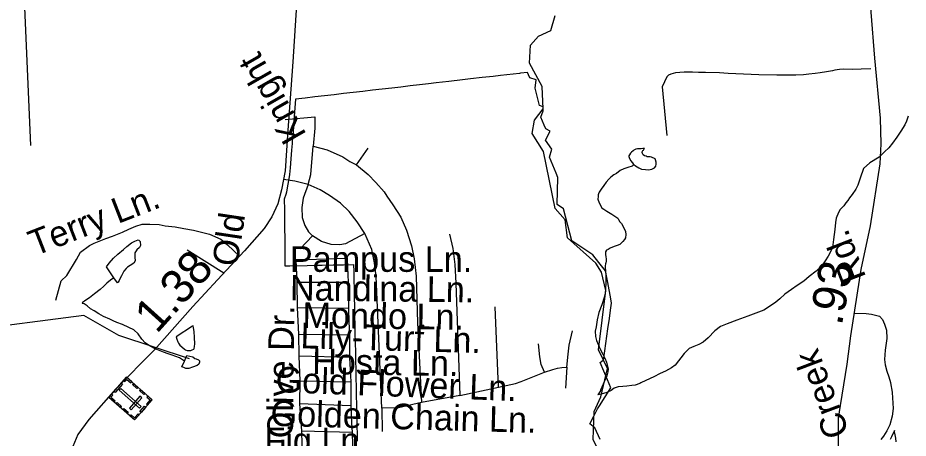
# Model space of a CAD drawing. Extents: x 2001466 to 31450019, y -30647475 to 847247.
# Drawn here: x 2156199 to 2162819, y 750379 to 753503 of the extents above; entities that cross this region are included whole.
import ezdxf

# ---------------------------------------------------------------- set-up
doc = ezdxf.new("R2010")
doc.units = 0
for name, color, linetype in [('Exist Boundary Political City Limit New', 7, 'Continuous'), ('Exist Cultural Cemetery CELL', 7, 'Continuous'), ('Exist Hydrographic Creek Single Shore', 7, 'Continuous'), ('Exist Hydrographic Misc Water Feature', 7, 'Continuous'), ('Exist Road Non-System Type 51', 7, 'Continuous'), ('Exist Road Non-System Type 51 Label', 7, 'Continuous'), ('Exist Road Secondary Mileage Hundredths English Label', 7, 'Continuous'), ('Exist Road Secondary Type 51 Attributed', 7, 'Continuous'), ('Exist Road Secondary Type 51 Label', 7, 'Continuous'), ('Map Preparation Boundary City Limit Buffer Line', 7, 'Continuous')]:
    doc.layers.add(name, color=color, linetype=linetype)

msp = doc.modelspace()

# ---------------------------------------------------------------- linework, layer by layer
at = {"layer": 'Exist Boundary Political City Limit New'}
for points in [[(2160519.2, 751685.2), (2160473.8, 751742.1), (2160319.5, 751845.9), (2160255.8, 752084.6), (2160210, 752115.2), (2160215.2, 752315.3), (2160201.5, 752348.9), (2160152, 752468.1), (2160169.5, 752526.9), (2160122.8, 752594.2), (2160158.5, 752661), (2160124.5, 752678.5), (2160113.2, 752704.6), (2160086.8, 752765.2), (2160105.8, 752812), (2160104.8, 752841.4), (2160078.8, 752850.4), (2160045.5, 752980.1), (2160054.5, 753041.2), (2160007, 753056.9), (2159997, 753078.2), (2159988.2, 753097), (2159936, 753091.1), (2159930.5, 753090.5), (2159788.5, 753074.1), (2159734.2, 753067.9), (2159651.5, 753058.4), (2159566, 753048.5), (2159506.5, 753041.6), (2159405.2, 753030), (2159309.5, 753018.9), (2159253.5, 753012.5), (2159185, 753004.6), (2159116.5, 752996.7), (2159048, 752988.8), (2158979.5, 752980.9), (2158907.8, 752972.7), (2158836.2, 752964.4), (2158764.8, 752956.2), (2158693.2, 752947.9), (2158621.8, 752939.7), (2158550.2, 752931.4), (2158478.8, 752923.2), (2158407.2, 752915), (2158335.8, 752906.8), (2158265, 752898.6), (2158257.2, 752801.8), (2158249.8, 752706.3), (2158249.5, 752702.4), (2158245.5, 752651.5), (2158240.2, 752585.7), (2158239, 752570.2), (2158235, 752519.9), (2158229.8, 752454.1), (2158224, 752388.4), (2158218.8, 752339.5), (2158218.2, 752336.2), (2158202.5, 752238.9), (2158196.5, 752206.5), (2158191.5, 752190), (2158180.8, 752155.1), (2158180.8, 752138.8), (2158181.2, 752094.2), (2158181.8, 752061.3), (2158182.2, 752009), (2158183, 751920.2), (2158183.5, 751882.2), (2158183.5, 751864.8), (2158184.5, 751771.1), (2158185.8, 751659.3), (2158220.8, 751660), (2158350.8, 751662.7), (2158423, 751664.1), (2158462.5, 751664.9), (2158544, 751666.6), (2158620.2, 751668.2), (2158695.5, 751669.8), (2158696.5, 751619), (2158697.8, 751554), (2158699.2, 751489.1), (2158700.5, 751424.1), (2158701.8, 751359.1), (2158703.2, 751294.1)], [(2160529.8, 750369.6), (2160489.2, 750457.4), (2160477.5, 750466.4), (2160451.8, 750486.3), (2160481.8, 750543.4), (2160510, 750597.1), (2160523.5, 750618.8), (2160608.2, 750753.8), (2160582.5, 750814.1), (2160528.2, 750940.8), (2160553.8, 750961.4), (2160555.5, 750972.8), (2160586.5, 751191.1), (2160597.8, 751269.8), (2160606.2, 751330.5), (2160613.8, 751382.9), (2160607.8, 751416.1), (2160585.2, 751537.4), (2160569.8, 751622.1), (2160519.2, 751685.2)], [(2158703.2, 751294.1), (2158704.8, 751215.1), (2158705.8, 751165.1), (2158707.5, 751085.1), (2158708.8, 751020.1), (2158710, 750955.1), (2158711.5, 750890.2), (2158712.8, 750825.2), (2158714, 750760.2), (2158715.5, 750695.2), (2158716.8, 750629.2), (2158718, 750563.2), (2158719.5, 750497.2), (2158721.8, 750382.6), (2158722.2, 750358.2)]]:
    msp.add_lwpolyline(points, dxfattribs=at)
at = {"layer": 'Exist Cultural Cemetery CELL'}
for points in [[(2157198.8, 750664.7), (2157067.5, 750515), (2156876.1, 750682.8), (2157007.3, 750832.5)], [(2156985.5, 750807.6), (2156994.2, 750800.1), (2157008.7, 750816.6), (2157039.1, 750790), (2157046.4, 750798.3), (2157007.4, 750832.5)], [(2156978, 750781.8), (2156922.1, 750718), (2156913.5, 750725.5), (2156969.5, 750789.3)], [(2157104.9, 750602), (2157117.2, 750616.1), (2156964.7, 750749.7), (2156952.4, 750735.7)], [(2157059.9, 750786.5), (2157092.5, 750757.9), (2157085, 750749.3), (2157052.4, 750777.9)], [(2157110.4, 750742.1), (2157143, 750713.6), (2157135.5, 750705), (2157102.9, 750733.6)], [(2156897.9, 750707.7), (2156906.5, 750700.2), (2156892, 750683.6), (2156922.4, 750657), (2156915.1, 750648.6), (2156876.1, 750682.8)], [(2157120.7, 750678.9), (2157106.6, 750691.2), (2157029, 750602.6), (2157043.1, 750590.3)], [(2157166.2, 750693.2), (2157158.7, 750684.7), (2157182.9, 750663.5), (2157156.2, 750633), (2157164.6, 750625.7), (2157198.8, 750664.7)], [(2156937.9, 750643.7), (2156970.5, 750615.2), (2156963, 750606.6), (2156930.4, 750635.2)], [(2157149.9, 750609), (2157115.8, 750570), (2157107.2, 750577.5), (2157141.4, 750616.5)], [(2156987.5, 750600.3), (2157020, 750571.7), (2157012.5, 750563.2), (2156979.9, 750591.7)], [(2157034.9, 750543.5), (2157042.4, 750552), (2157066.6, 750530.8), (2157093.3, 750561.3), (2157101.7, 750554), (2157067.5, 750515)]]:
    msp.add_lwpolyline(points, close=True, dxfattribs=at)
at = {"layer": 'Exist Hydrographic Creek Single Shore'}
for points in [[(2160496.2, 751679.2), (2160286.2, 751867.2), (2160269.2, 752002), (2160194.2, 752085.6), (2160108.3, 752510.5), (2160024.2, 752643.5), (2160040.2, 752741.6), (2160106.2, 752825.5), (2160097.2, 752993), (2160004.3, 753165.5), (2160012.3, 753299.8), (2160070.1, 753367.6), (2160161.2, 753408.3), (2160194.2, 753519.1)], [(2161279.1, 748658.1), (2161129.2, 748690.8), (2161045.1, 748774.5), (2161003.1, 748880.3), (2160960.2, 749163.3), (2160799.3, 749665.3), (2160805.2, 750012.9), (2160771.2, 750079.2), (2160537.2, 750244.7), (2160478.2, 750370.6), (2160485.1, 750577.2), (2160535.2, 750687.7), (2160583.2, 750896.6), (2160516.1, 751035.8), (2160572.3, 751477.5), (2160538.2, 751612.7), (2160496.2, 751679.2)], [(2157476.2, 750970.1), (2156950.2, 751141.7), (2156691.3, 751291.3), (2155808.3, 751178.2), (2155725.3, 751150.3), (2155425.3, 751156.5), (2155150.3, 751273.7), (2154850.3, 751338.9), (2154375.2, 751309.2), (2153776.2, 751206.7)]]:
    msp.add_lwpolyline(points, dxfattribs=at)
at = {"layer": 'Exist Hydrographic Misc Water Feature'}
for points in [[(2162819.5, 752771.8), (2162805.7, 752735.7), (2162793.4, 752707.6), (2162765.7, 752661.5), (2162734.4, 752615.1), (2162702.4, 752571.3), (2162676.7, 752537), (2162642.7, 752506.9), (2162603.1, 752468.6), (2162533.2, 752426.1), (2162487.5, 752383.9), (2162462.5, 752311.8), (2162444.4, 752259.8), (2162430.5, 752229.5), (2162402.8, 752191.4), (2162382.7, 752165.3), (2162370.8, 752145.1), (2162355.2, 752127.2), (2162341.1, 752107.1), (2162313.4, 752078.8), (2162301.3, 752057.1), (2162283.7, 752014.7), (2162280.2, 751982.8), (2162274.4, 751931), (2162264.8, 751854.9), (2162257.2, 751796.9), (2162251.3, 751784.8), (2162223.6, 751732.6), (2162201.8, 751696.5), (2162173.7, 751658.6), (2162136.4, 751620), (2162082.1, 751580), (2162042.3, 751545.8), (2161994.9, 751513.2), (2161952.9, 751485.1), (2161903.3, 751450.8), (2161865.1, 751414.8), (2161835.4, 751390.5), (2161795.6, 751362.5), (2161746, 751330.2), (2161685.7, 751307.7), (2161627.9, 751287.2), (2161544.2, 751256.9), (2161472.3, 751228.4), (2161424.7, 751210.1), (2161380.6, 751178.2), (2161331.2, 751125.6), (2161295.3, 751093.7), (2161263.7, 751075.3), (2161225.2, 751061.3), (2161189.7, 751044.8), (2161173.5, 751028.9), (2161154, 751008.8), (2161086.6, 750922.5), (2161058.5, 750902.3), (2161015, 750878.1), (2160974.6, 750859.9), (2160927, 750835.4), (2160868.8, 750807.3), (2160831.3, 750791.1), (2160823.1, 750785), (2160789.2, 750772.7), (2160765.4, 750770.6), (2160727.3, 750766.6), (2160697.2, 750764.3), (2160663.3, 750760.1), (2160633.2, 750750), (2160611.5, 750733.9), (2160577.6, 750719.5), (2160553.6, 750711.4), (2160535.6, 750707.2), (2160511.6, 750701.1)], [(2160776.1, 752414.3), (2160779.2, 752412.4), (2160792.3, 752404.2), (2160815.9, 752388.4), (2160836, 752378.5), (2160865.9, 752374.7), (2160888.3, 752373), (2160913.9, 752377.3), (2160928.1, 752385.3), (2160934.4, 752387.2), (2160942.2, 752400.9), (2160945.9, 752415), (2160945.9, 752431.2), (2160939.7, 752447.2), (2160937.7, 752455.2), (2160911.4, 752466.9), (2160900, 752469), (2160887.5, 752470.9), (2160877.8, 752470.8), (2160871.7, 752474.9), (2160861.8, 752476.8), (2160857.9, 752476.6), (2160849.9, 752484.7), (2160843.4, 752494.6), (2160841.3, 752502.6), (2160841.7, 752506.6), (2160847.5, 752516.7), (2160851.2, 752520.6), (2160857.5, 752528.5), (2160859.6, 752532.7), (2160845.4, 752532.4), (2160833.7, 752530.5), (2160817.5, 752530.5), (2160807.3, 752530.5), (2160793.5, 752526.5), (2160779.2, 752520.1), (2160773.6, 752514.1), (2160761.3, 752504.2), (2160753.6, 752498), (2160747.6, 752485.9), (2160741.7, 752477.9), (2160741.5, 752471.9), (2160745.8, 752463.9), (2160754, 752442), (2160770, 752426.2), (2160776.1, 752414.3)], [(2160776.1, 752414.3), (2160779.2, 752412.4), (2160766.1, 752400), (2160735.9, 752390), (2160706.2, 752379.9), (2160678.7, 752367.8), (2160650.2, 752347.4), (2160630.3, 752335.3), (2160609, 752319.1), (2160594.8, 752303.4), (2160575, 752281.2), (2160556.9, 752256.8), (2160537.4, 752228.9), (2160521.2, 752208.7)], [(2160521.2, 752208.7), (2160519, 752202.9), (2160515.5, 752186.8), (2160513.6, 752174.9), (2160511.4, 752156.6), (2160521.6, 752128.7), (2160544, 752087.2), (2160547.9, 752085), (2160578.2, 752065.4), (2160616.2, 752043.4), (2160638.1, 752029.5), (2160660.5, 752013.5), (2160666.6, 752003.8), (2160674.4, 751987.9), (2160688.3, 751973.7), (2160708.6, 751937.7), (2160717.1, 751914.1), (2160720.9, 751892.1), (2160717.5, 751867.9), (2160711.1, 751855.8), (2160697.4, 751842.1), (2160675.4, 751819.8), (2160655.3, 751811.9), (2160633.6, 751803.5), (2160603.5, 751791.4), (2160587.9, 751781.2), (2160577.4, 751775.4), (2160569.4, 751765.3), (2160569.6, 751753.1), (2160570, 751741.2), (2160571.9, 751729.2), (2160574.1, 751709.4), (2160574.3, 751695.2), (2160572.3, 751683.3), (2160568, 751675.5), (2160566.1, 751661.1), (2160566.5, 751643.2)], [(2156914, 751570.5), (2156859.2, 751652.2), (2156877.5, 751680.3), (2156911.1, 751716.6), (2156942.9, 751746.6), (2156984.7, 751780.9), (2157008.9, 751803.2), (2157044.6, 751831.5), (2157070.4, 751843.4), (2157080.5, 751849.6), (2157094.2, 751853.6), (2157098.5, 751851.7), (2157108.5, 751839.7), (2157110.6, 751811.7), (2157102.8, 751797.5), (2157084.8, 751779.5), (2157069, 751755.6), (2157069.2, 751723.5), (2157071.2, 751697.6), (2157061.4, 751679.3), (2157035.8, 751663.2), (2157015.5, 751651.3), (2157003.6, 751640.9), (2156988, 751621), (2156979.8, 751605.2), (2156969.9, 751584.7), (2156958.2, 751563), (2156952.5, 751550.9), (2156944.5, 751538.7), (2156940, 751532.9), (2156914, 751570.5)], [(2160566.5, 751643.2), (2160568.2, 751625.1), (2160570.9, 751587.4), (2160571.1, 751537.5), (2160569, 751487.5), (2160565.3, 751457.2), (2160557.7, 751425.1), (2160542.1, 751369.1), (2160518.4, 751313), (2160506.9, 751259.2), (2160498.9, 751206.8), (2160493.1, 751174.8), (2160493.3, 751135.1), (2160501.5, 751105), (2160515.9, 751071.2), (2160528, 751041.4), (2160547.9, 751003.5), (2160564.3, 750973.4), (2160576.2, 750943.6), (2160588.7, 750893.4), (2160586.6, 750873.5), (2160578.6, 750843.5), (2160569, 750821.4), (2160531.7, 750737.4), (2160537.6, 750739.4), (2160511.6, 750701.1)], [(2156914, 751570.5), (2156888.5, 751552.4), (2156862.3, 751530.4), (2156838.7, 751508.1), (2156812.5, 751484.1), (2156769, 751451.7), (2156731.3, 751421.7), (2156713, 751409.4), (2156694.8, 751397.6), (2156681.2, 751387.5), (2156677.1, 751380.8)], [(2157437.5, 750951.8), (2157401.4, 750977.6), (2157347.2, 750997.1), (2157317.1, 751006.9), (2157282.8, 751019), (2157256.8, 751028.6), (2157220.9, 751044.6), (2157182.6, 751062.2), (2157146.5, 751088.3), (2157120.4, 751115.8), (2157094.2, 751153.8), (2157062, 751183.4), (2157025.9, 751201.4), (2156977.7, 751223), (2156935.7, 751239), (2156908, 751250.5), (2156884, 751262.7), (2156837.5, 751284.3), (2156801.2, 751304), (2156767.5, 751325.8), (2156739.5, 751341.7), (2156715.1, 751363.7), (2156693.1, 751377.5), (2156677.1, 751380.8)], [(2157497.7, 751212), (2157375.9, 751131.5), (2157380.4, 751115.4), (2157388.2, 751095.5), (2157394.2, 751085.3), (2157404.6, 751071.6), (2157419, 751057.6), (2157438.9, 751041.7), (2157445, 751035.9), (2157458.8, 751031.8), (2157472.9, 751030), (2157485.2, 751031.8), (2157496.5, 751036.2), (2157507, 751040.3), (2157510.4, 751046.2), (2157512.9, 751060.1), (2157514.5, 751080.1), (2157513.9, 751128.1), (2157510.2, 751172), (2157506.1, 751198.2), (2157503.7, 751214), (2157497.7, 751212)], [(2157437.5, 750951.8), (2157456.7, 750993.9), (2157499.4, 750984.2), (2157515.2, 750972.1), (2157525.2, 750968.1), (2157543.3, 750962.2), (2157551.3, 750954.5), (2157551.3, 750944.3), (2157545.5, 750930.2), (2157531.6, 750920.2), (2157497.7, 750908.2), (2157469.6, 750897.9), (2157447.5, 750898), (2157433.8, 750903.7), (2157417.8, 750909.8), (2157437.5, 750951.8)], [(2162716.5, 750435.8), (2162695.2, 750389.5), (2162684.9, 750369.6)], [(2162728.8, 750352), (2162727.2, 750379.8), (2162722.7, 750403.7), (2162718.6, 750425.8), (2162716.5, 750435.8)]]:
    msp.add_lwpolyline(points, dxfattribs=at)
at = {"layer": 'Exist Road Non-System Type 51'}
for p, q in [((2157729.8, 751605.9), (2157459, 751775.8)), ((2158651.2, 751647.1), (2158656.4, 751538.2)), ((2158276.2, 751538.2), (2158656.4, 751538.2)), ((2158278.3, 751348.2), (2158276.2, 751538.2)), ((2158656.4, 751538.2), (2158657.4, 751441.2)), ((2158657.4, 751441.2), (2158658.4, 751344.2)), ((2158658.4, 751344.2), (2158278.3, 751348.2)), ((2158288.3, 751152.4), (2158278.3, 751348.2)), ((2158658.4, 751344.2), (2158661.6, 751243.2)), ((2158661.6, 751243.2), (2158664.6, 751148.3)), ((2158288.3, 751152.4), (2158664.6, 751148.3)), ((2158292.1, 750988.4), (2158288.3, 751152.4)), ((2158664.6, 751148.3), (2158665.3, 751069.1)), ((2158665.3, 751069.1), (2158666.3, 750978.3)), ((2158666.3, 750978.3), (2158292.1, 750988.4)), ((2158297.9, 750804.5), (2158292.1, 750988.4)), ((2158666.3, 750978.3), (2158671.2, 750888)), ((2158671.2, 750888), (2158676.2, 750798.5)), ((2158295.9, 750634.5), (2158297.9, 750804.5)), ((2158297.9, 750804.5), (2158676.2, 750798.5)), ((2158676.2, 750798.5), (2158675.2, 750716)), ((2158675.2, 750716), (2158674.1, 750620.4)), ((2158483.5, 750627.5), (2158295.9, 750634.5)), ((2158310, 750434.7), (2158295.9, 750634.5)), ((2158674.1, 750620.4), (2158483.5, 750627.5)), ((2158674.1, 750620.4), (2158680.7, 750492.2)), ((2158680.7, 750492.2), (2158684.1, 750424.6)), ((2158310, 750434.7), (2158684.1, 750424.6)), ((2158316.3, 750218.8), (2158310, 750434.7)), ((2158684.1, 750424.6), (2158690.3, 750218.7))]:
    msp.add_line(p, q, dxfattribs=at)
for points in [[(2156242.8, 754039.5), (2156242.8, 753695), (2156294.4, 752553.1)], [(2162542.2, 753123.9), (2162469.6, 753120.6), (2162405.7, 753118.4), (2162339.5, 753121.2), (2162309.7, 753118.8), (2162275.2, 753113.1), (2162255.7, 753108.3), (2162211.7, 753101.8), (2162163.8, 753095.2), (2162127.9, 753088.9), (2162081.8, 753084.3), (2162039.9, 753079.9), (2161983.9, 753077.3), (2161921.9, 753076.7), (2161843.9, 753075.7), (2161707.9, 753078.3), (2161481.8, 753090), (2161415.7, 753093.3), (2161311.6, 753096), (2161261.6, 753097.7), (2161259.6, 753097.5), (2161215.6, 753099), (2161187.6, 753098.8), (2161153.6, 753098.5), (2161121.6, 753096.1), (2161089.5, 753093.8), (2161053.8, 753085.3), (2161037.8, 753077.7), (2161025.5, 753063.3), (2160991.3, 752989.7), (2161025.7, 752628.8)], [(2158188, 752746.9), (2158408.3, 752766.9), (2158408.3, 752682.7), (2158396.3, 752550.5)], [(2158358, 752264.9), (2158378.3, 752337.9), (2158396.3, 752550.5)], [(2158396.3, 752550.5), (2158500.5, 752522.4), (2158616.6, 752470.3), (2158668.7, 752434.2), (2158716.8, 752410.2), (2158804.9, 752338), (2158861.3, 752278.4), (2158923.8, 752209.1), (2158944.1, 752178.7), (2158988, 752114.5), (2159047.1, 752020.9), (2159089.3, 751924.5), (2159126.5, 751809.6), (2159146.8, 751711.6), (2159162, 751583.1), (2159172.1, 751236.7), (2159200.8, 750645.8)], [(2158716.8, 752410.2), (2158803.9, 752534)], [(2158358, 752264.9), (2158258.4, 752288.6), (2158173.7, 752300.9)], [(2158358, 752264.9), (2158320.9, 752161.8), (2158310.8, 752092.5), (2158314.1, 752018.2), (2158332.7, 751959), (2158361.4, 751913.4), (2158390.1, 751882.3)], [(2158778.6, 751899.2), (2158722.9, 751987.7), (2158662, 752063.8), (2158599.6, 752124.6), (2158516.8, 752183.8), (2158447.6, 752226), (2158358, 752264.9)], [(2156481.1, 751405.2), (2156521, 751547.6), (2156562.6, 751588.3), (2156634.8, 751708), (2156666.4, 751762.3), (2156731.9, 751812), (2156768, 751827.8), (2156853.8, 751863.9), (2156903.5, 751879.8), (2156978, 751909.1), (2157025.4, 751931.7), (2157077.6, 751954.7), (2157124.8, 751970.1), (2157180.2, 751969.1), (2157249.2, 751968.4), (2157294.7, 751957.8), (2157368.7, 751949.8), (2157434.1, 751936.3), (2157506.4, 751925), (2157624.1, 751895.5), (2157709.6, 751859.4), (2157759.3, 751816.5), (2157846.9, 751733)], [(2158390.1, 751882.3), (2158298.9, 751786)], [(2158778.6, 751899.2), (2158635, 751823.1), (2158592.8, 751816.4), (2158528.6, 751819.8), (2158457.7, 751840), (2158390.1, 751882.3)], [(2158905.3, 750601.9), (2158864.7, 751581.5), (2158851.2, 751682.9), (2158830.9, 751780.9), (2158778.6, 751899.2)], [(2159408.9, 751895.1), (2159432.5, 751788.7), (2159449.4, 751670.4), (2159456.2, 751530.1), (2159484.9, 750697.6)], [(2158276.2, 751538.2), (2158269.8, 751703.7), (2158647.8, 751717.8), (2158651.2, 751647.1)], [(2159773.7, 750758.4), (2159748.4, 751355)], [(2162417.1, 751307.5), (2162507, 751304.9), (2162547, 751301.5), (2162605.2, 751286.1), (2162629.5, 751260.4), (2162643.8, 751226.5), (2162658.3, 751182.7), (2162661, 751120.6), (2162647.8, 751032.5), (2162642.6, 750964.6), (2162649, 750924.7), (2162661.6, 750876.6), (2162676, 750834.9), (2162688.5, 750793.1), (2162688.5, 750791.1), (2162701.2, 750721.2), (2162701.2, 750719.2), (2162706.6, 750601.1), (2162701.2, 750543.2), (2162683.9, 750479), (2162660.3, 750434.7), (2162636.7, 750394.6), (2162617, 750370.2)], [(2160282.4, 750907.1), (2160290.8, 751003.5), (2160299.3, 751071.1), (2160324.6, 751177.5)], [(2160115.2, 750869.9), (2160091.5, 750927.4), (2160081.4, 750983.2), (2160071.3, 751079.5)], [(2160115.2, 750869.9), (2160177.7, 750890.2), (2160211.5, 750900.4), (2160245.2, 750903.7), (2160282.4, 750907.1)], [(2160282.4, 750907.1), (2160272.3, 750751.6)], [(2159773.7, 750758.4), (2159899, 750785.4), (2159942.9, 750800.7), (2160115.2, 750869.9)], [(2159484.9, 750697.6), (2159773.7, 750758.4)], [(2159484.9, 750697.6), (2159200.8, 750645.8)], [(2159200.8, 750645.8), (2159030.2, 750605.3), (2158905.3, 750601.9)], [(2158905.3, 750601.9), (2158907.6, 750429.9)]]:
    msp.add_lwpolyline(points, dxfattribs=at)
at = {"layer": 'Exist Road Secondary Type 51 Attributed'}
for points in [[(2162522.9, 753870.6), (2162540.7, 753546), (2162570, 753202.5), (2162610.8, 752758.6), (2162617.1, 752565.9), (2162608.7, 752417.2), (2162536.5, 751956.5), (2162467.4, 751631.9), (2162391.1, 751139.7), (2162363.8, 750930.3), (2162314.7, 750622.4), (2162300, 750528.2), (2162300, 750308.3), (2162322, 749891.5), (2162338.7, 749518.8), (2162348.2, 749104.1), (2162316.3, 749007.1)], [(2158271.7, 753599.9), (2158242.9, 753176.9), (2158206.8, 752668), (2158185.9, 752365.4), (2158159.2, 752225.1), (2158132, 752120.4), (2158087, 752025.1), (2158030, 751938.2), (2157883.5, 751772.7), (2157684.7, 751557), (2157500.5, 751358.1), (2157212.8, 751033.5), (2156928.2, 750746.5), (2156728.3, 750518.3), (2156646.7, 750407.3), (2156596.5, 750287.9), (2156569.3, 750206.2), (2156529.5, 749984.2), (2156474, 749730.8), (2156384.1, 749299.4), (2156311.9, 748974.8), (2156234.4, 748623), (2156173.2, 748308.9)]]:
    msp.add_lwpolyline(points, dxfattribs=at)
at = {"layer": 'Map Preparation Boundary City Limit Buffer Line'}
for points in [[(2160519.2, 751685.2), (2160473.8, 751742.1), (2160319.5, 751845.9), (2160255.8, 752084.6), (2160210, 752115.2), (2160215.2, 752315.3), (2160201.5, 752348.9), (2160152, 752468.1), (2160169.5, 752526.9), (2160122.8, 752594.2), (2160158.5, 752661), (2160124.5, 752678.5), (2160113.2, 752704.6), (2160086.8, 752765.2), (2160105.8, 752812), (2160104.8, 752841.4), (2160078.8, 752850.4), (2160045.5, 752980.1), (2160054.5, 753041.2), (2160007, 753056.9), (2159997, 753078.2), (2159988.2, 753097), (2159936, 753091.1), (2159930.5, 753090.5), (2159788.5, 753074.1), (2159734.2, 753067.9), (2159651.5, 753058.4), (2159566, 753048.5), (2159506.5, 753041.6), (2159405.2, 753030), (2159309.5, 753018.9), (2159253.5, 753012.5), (2159185, 753004.6), (2159116.5, 752996.7), (2159048, 752988.8), (2158979.5, 752980.9), (2158907.8, 752972.7), (2158836.2, 752964.4), (2158764.8, 752956.2), (2158693.2, 752947.9), (2158621.8, 752939.7), (2158550.2, 752931.4), (2158478.8, 752923.2), (2158407.2, 752915), (2158335.8, 752906.8), (2158265, 752898.6), (2158257.2, 752801.8), (2158249.8, 752706.3), (2158249.5, 752702.4), (2158245.5, 752651.5), (2158240.2, 752585.7), (2158239, 752570.2), (2158235, 752519.9), (2158229.8, 752454.1), (2158224, 752388.4), (2158218.8, 752339.5), (2158218.2, 752336.2), (2158202.5, 752238.9), (2158196.5, 752206.5), (2158191.5, 752190), (2158180.8, 752155.1), (2158180.8, 752138.8), (2158181.2, 752094.2), (2158181.8, 752061.3), (2158182.2, 752009), (2158183, 751920.2), (2158183.5, 751882.2), (2158183.5, 751864.8), (2158184.5, 751771.1), (2158185.8, 751659.3), (2158220.8, 751660), (2158350.8, 751662.7), (2158423, 751664.1), (2158462.5, 751664.9), (2158544, 751666.6), (2158620.2, 751668.2), (2158695.5, 751669.8), (2158696.5, 751619), (2158697.8, 751554), (2158699.2, 751489.1), (2158700.5, 751424.1), (2158701.8, 751359.1), (2158703.2, 751294.1)], [(2160529.8, 750369.6), (2160489.2, 750457.4), (2160477.5, 750466.4), (2160451.8, 750486.3), (2160481.8, 750543.4), (2160510, 750597.1), (2160523.5, 750618.8), (2160608.2, 750753.8), (2160582.5, 750814.1), (2160528.2, 750940.8), (2160553.8, 750961.4), (2160555.5, 750972.8), (2160586.5, 751191.1), (2160597.8, 751269.8), (2160606.2, 751330.5), (2160613.8, 751382.9), (2160607.8, 751416.1), (2160585.2, 751537.4), (2160569.8, 751622.1), (2160519.2, 751685.2)], [(2158703.2, 751294.1), (2158704.8, 751215.1), (2158705.8, 751165.1), (2158707.5, 751085.1), (2158708.8, 751020.1), (2158710, 750955.1), (2158711.5, 750890.2), (2158712.8, 750825.2), (2158714, 750760.2), (2158715.5, 750695.2), (2158716.8, 750629.2), (2158718, 750563.2), (2158719.5, 750497.2), (2158721.8, 750382.6), (2158722.2, 750358.2)]]:
    msp.add_lwpolyline(points, dxfattribs=at)

# ---------------------------------------------------------------- texts
at = {"layer": 'Exist Road Non-System Type 51 Label'}
for s, rotation, p in [('Terry Ln.', 21.25876, (2156325.1, 751730.3)), ('Pampus Ln.', 0.00148, (2158222.3, 751615.5)), ('Nandina Ln.', 359.39859, (2158222.1, 751403.4)), ('Tea-Olive Dr.', 89.29653, (2158237.1, 749855.5)), ('Mondo Ln.', 359.37404, (2158315.4, 751198.6)), ('Lily-Turf Ln.', 358.45893, (2158299.2, 751047.9)), ('Hosta Ln.', 359.09803, (2158386.7, 750857.2)), ('Gold Flower Ln.', 357.85762, (2158113.5, 750722.1)), ('Golden Chain Ln.', 358.45893, (2158076.8, 750472)), ('Fig Ln.', 359.98995, (2158032.7, 750268))]:
    msp.add_text(s, height=190, rotation=rotation, dxfattribs=at).set_placement(p)
at = {"layer": 'Exist Road Secondary Mileage Hundredths English Label'}
for s, rotation, p in [('1.38', 47.99912, (2157231.3, 751149.8)), ('.93', 78.94829, (2162324.5, 751210.3))]:
    msp.add_text(s, height=250, rotation=rotation, dxfattribs=at).set_placement(p)
at = {"layer": 'Exist Road Secondary Type 51 Label'}
for s, rotation, p in [('Knight', 119.71642, (2158349.3, 752635.7)), ('Old', 81.49597, (2157831.4, 751648.1)), ('Rd.', 111.19015, (2162508.8, 751576.2)), ('Creek', 110.61325, (2162384.1, 750419.9))]:
    msp.add_text(s, height=190, rotation=rotation, dxfattribs=at).set_placement(p)

doc.saveas('drawing.dxf')
